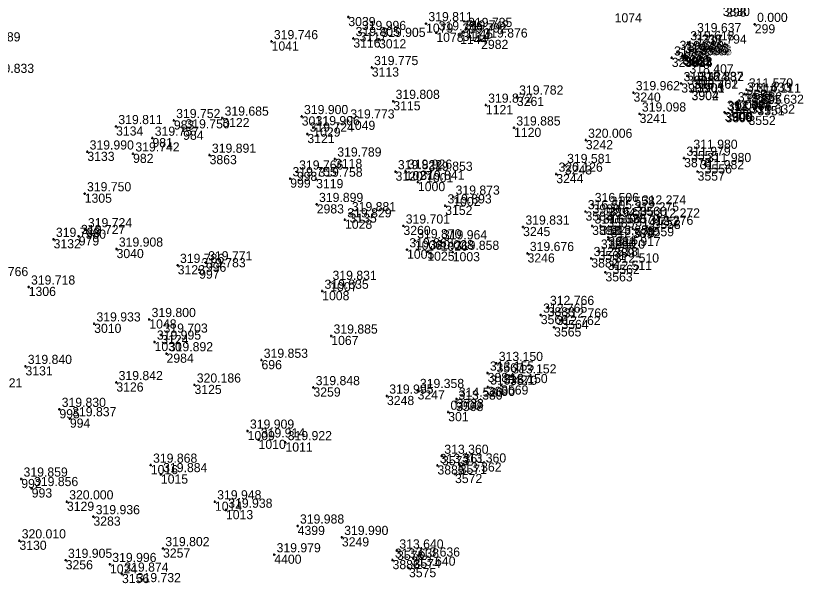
# Model space of a CAD drawing. Extents: x -829398 to -819400, y -1074439 to -1067977.
# Drawn here: x -820883.4 to -820780.1, y -1069933.6 to -1069859.2 of the extents above; entities that cross this region are included whole.
import ezdxf

# ---------------------------------------------------------------- set-up
doc = ezdxf.new("R2010")
doc.units = 0
for name, color, linetype in [('Vrstva 60', 7, 'Continuous'), ('Vrstva 61', 7, 'Continuous'), ('Čísla bodů_doměření_2012', 7, 'Continuous')]:
    doc.layers.add(name, color=color, linetype=linetype)

# ---------------------------------------------------------------- blocks, each defined once
blk = doc.blocks.new('BOD')
at = {"layer": 'Čísla bodů_doměření_2012'}
for p, q in [((-0.15, 0), (0.15, 0)), ((0, -0.15), (0, 0.15))]:
    blk.add_line(p, q, dxfattribs=at)

msp = doc.modelspace()

# ---------------------------------------------------------------- block references
at = {"layer": 'Vrstva 60'}
for p in [(-820839.773, -1069859.375), (-820839.773, -1069859.375), (-820829.574, -1069860.235), (-820829.574, -1069860.235), (-820786.45, -1069860.33), (-820838.296, -1069861.387), (-820838.296, -1069861.387), (-820828.225, -1069861.44), (-820828.225, -1069861.44), (-820825.106, -1069861.723), (-820825.106, -1069861.723), (-820824.78, -1069861.328), (-820824.78, -1069861.328), (-820824.363, -1069860.987), (-820824.363, -1069860.987), (-820794.321, -1069861.679), (-820794.321, -1069861.679), (-820849.843, -1069862.588), (-820849.843, -1069862.588), (-820839.117, -1069862.184), (-820839.117, -1069862.184), (-820835.746, -1069862.292), (-820835.746, -1069862.292), (-820822.353, -1069862.373), (-820822.353, -1069862.373), (-820795.218, -1069862.74), (-820795.218, -1069862.74), (-820796.615, -1069864.002), (-820796.615, -1069864.002), (-820793.611, -1069863.175), (-820793.611, -1069863.175), (-820797.344, -1069864.729), (-820797.344, -1069864.729), (-820795.941, -1069864.457), (-820795.941, -1069864.457), (-820795.91, -1069864.366), (-820795.91, -1069864.366), (-820795.713, -1069864.667), (-820795.713, -1069864.667), (-820795.681, -1069864.572), (-820795.681, -1069864.572), (-820795.578, -1069864.716), (-820795.578, -1069864.716), (-820795.56, -1069864.672), (-820795.56, -1069864.672), (-820836.694, -1069865.984), (-820836.694, -1069865.984), (-820795.324, -1069867.075), (-820795.324, -1069867.075), (-820796.094, -1069868.095), (-820796.094, -1069868.095), (-820794.042, -1069868.062), (-820794.042, -1069868.062), (-820793.991, -1069868.087), (-820793.991, -1069868.087), (-820794.747, -1069869.095), (-820794.747, -1069869.095), (-820794.74, -1069869.062), (-820794.74, -1069869.062), (-820787.528, -1069868.917), (-820787.528, -1069868.917), (-820817.662, -1069869.853), (-820817.662, -1069869.853), (-820802.36, -1069869.282), (-820802.36, -1069869.282), (-820787.774, -1069869.479), (-820787.774, -1069869.479), (-820786.506, -1069869.602), (-820786.506, -1069869.602), (-820833.874, -1069870.42), (-820833.874, -1069870.42), (-820821.728, -1069870.92), (-820821.728, -1069870.92), (-820788.975, -1069870.743), (-820788.975, -1069870.743), (-820786.112, -1069871.06), (-820786.112, -1069871.06), (-820801.562, -1069872.077), (-820801.562, -1069872.077), (-820790.404, -1069871.855), (-820790.404, -1069871.855), (-820790.275, -1069871.983), (-820790.275, -1069871.983), (-820789.39, -1069871.82), (-820862.662, -1069872.932), (-820862.662, -1069872.932), (-820856.31, -1069872.618), (-820856.31, -1069872.618), (-820845.888, -1069872.414), (-820845.888, -1069872.414), (-820839.811, -1069872.986), (-820839.811, -1069872.986), (-820787.278, -1069872.338), (-820787.278, -1069872.338), (-820870.247, -1069873.726), (-820870.247, -1069873.726), (-820861.441, -1069874.284), (-820861.441, -1069874.284), (-820844.372, -1069873.871), (-820844.372, -1069873.871), (-820818.033, -1069873.905), (-820818.033, -1069873.905), (-820865.471, -1069875.252), (-820865.471, -1069875.252), (-820845.147, -1069874.711), (-820845.147, -1069874.711), (-820808.615, -1069875.518), (-820808.615, -1069875.518), (-820874.015, -1069877.054), (-820874.015, -1069877.054), (-820868.012, -1069877.312), (-820868.012, -1069877.312), (-820857.974, -1069877.482), (-820857.974, -1069877.482), (-820794.805, -1069876.96), (-820794.805, -1069876.96), (-820841.524, -1069877.977), (-820841.524, -1069877.977), (-820795.719, -1069877.875), (-820795.719, -1069877.875), (-820811.374, -1069878.826), (-820811.374, -1069878.826), (-820793.02, -1069878.701), (-820793.02, -1069878.701), (-820847.397, -1069880.56), (-820847.397, -1069880.56), (-820846.527, -1069879.679), (-820846.527, -1069879.679), (-820833.577, -1069879.647), (-820833.577, -1069879.647), (-820832.254, -1069879.571), (-820832.254, -1069879.571), (-820829.568, -1069879.847), (-820829.568, -1069879.847), (-820812.494, -1069879.965), (-820812.494, -1069879.965), (-820793.951, -1069879.635), (-820793.951, -1069879.635), (-820844, -1069880.624), (-820844, -1069880.624), (-820830.64, -1069881.013), (-820830.64, -1069881.013), (-820874.36, -1069882.535), (-820874.36, -1069882.535), (-820826.005, -1069882.977), (-820826.005, -1069882.977), (-820843.92, -1069883.937), (-820843.92, -1069883.937), (-820827.064, -1069884.125), (-820827.064, -1069884.125), (-820807.745, -1069883.945), (-820807.745, -1069883.945), (-820805.673, -1069884.422), (-820805.673, -1069884.422), (-820801.567, -1069884.257), (-820801.567, -1069884.257), (-820839.611, -1069885.144), (-820839.611, -1069885.144), (-820808.661, -1069884.882), (-820808.661, -1069884.882), (-820802.495, -1069885.168), (-820802.495, -1069885.168), (-820840.212, -1069885.952), (-820840.212, -1069885.952), (-820832.543, -1069886.762), (-820832.543, -1069886.762), (-820807.784, -1069886.765), (-820807.784, -1069886.765), (-820806.68, -1069886.744), (-820806.68, -1069886.744), (-820805.802, -1069885.783), (-820805.802, -1069885.783), (-820799.739, -1069885.969), (-820799.739, -1069885.969), (-820874.242, -1069887.251), (-820874.242, -1069887.251), (-820816.844, -1069886.905), (-820816.844, -1069886.905), (-820802.435, -1069887.139), (-820802.435, -1069887.139), (-820800.617, -1069886.93), (-820800.617, -1069886.93), (-820878.439, -1069888.514), (-820878.439, -1069888.514), (-820875.14, -1069888.135), (-820875.14, -1069888.135), (-820831.041, -1069888.698), (-820831.041, -1069888.698), (-820827.664, -1069888.832), (-820827.664, -1069888.832), (-820805.67, -1069888.246), (-820805.67, -1069888.246), (-820805.659, -1069888.554), (-820805.659, -1069888.554), (-820870.181, -1069889.791), (-820870.181, -1069889.791), (-820832.071, -1069889.882), (-820832.071, -1069889.882), (-820804.892, -1069889.703), (-820804.892, -1069889.703), (-820829.408, -1069890.139), (-820829.408, -1069890.139), (-820826.077, -1069890.211), (-820826.077, -1069890.211), (-820816.265, -1069890.367), (-820816.265, -1069890.367), (-820806.945, -1069890.052), (-820806.945, -1069890.052), (-820862.161, -1069891.925), (-820862.161, -1069891.925), (-820858.466, -1069891.587), (-820858.466, -1069891.587), (-820807.895, -1069891.024), (-820807.895, -1069891.024), (-820805.113, -1069891.87), (-820805.113, -1069891.87), (-820859.345, -1069892.496), (-820859.345, -1069892.496), (-820806.041, -1069892.848), (-820806.041, -1069892.848), (-820881.707, -1069894.762), (-820881.707, -1069894.762), (-820842.148, -1069894.147), (-820842.148, -1069894.147), (-820843.201, -1069895.316), (-820843.201, -1069895.316), (-820813.624, -1069897.438), (-820813.624, -1069897.438), (-820865.883, -1069899.024), (-820865.883, -1069899.024), (-820814.524, -1069898.446), (-820814.524, -1069898.446), (-820811.82, -1069899.09), (-820811.82, -1069899.09), (-820873.117, -1069899.598), (-820873.117, -1069899.598), (-820812.776, -1069900.067), (-820812.776, -1069900.067), (-820864.318, -1069901.069), (-820864.318, -1069901.069), (-820842.016, -1069901.188), (-820842.016, -1069901.188), (-820865.194, -1069901.982), (-820865.194, -1069901.982), (-820863.625, -1069903.512), (-820863.625, -1069903.512), (-820882.128, -1069905.173), (-820882.128, -1069905.173), (-820851.168, -1069904.365), (-820851.168, -1069904.365), (-820820.336, -1069904.782), (-820820.336, -1069904.782), (-820821.496, -1069906.046), (-820821.496, -1069906.046), (-820818.571, -1069906.412), (-820818.571, -1069906.412), (-820870.211, -1069907.292), (-820870.211, -1069907.292), (-820859.959, -1069907.608), (-820859.959, -1069907.608), (-820844.354, -1069907.953), (-820844.354, -1069907.953), (-820830.686, -1069908.327), (-820830.686, -1069908.327), (-820821.468, -1069907.87), (-820821.468, -1069907.87), (-820819.725, -1069907.682), (-820819.725, -1069907.682), (-820834.704, -1069909.061), (-820834.704, -1069909.061), (-820825.578, -1069909.464), (-820825.578, -1069909.464), (-820825.642, -1069909.849), (-820825.642, -1069909.849), (-820877.681, -1069910.803), (-820877.681, -1069910.803), (-820826.67, -1069911.18), (-820876.305, -1069912.03), (-820876.305, -1069912.03), (-820852.983, -1069913.657), (-820852.983, -1069913.657), (-820851.551, -1069914.809), (-820851.551, -1069914.809), (-820848.022, -1069915.163), (-820848.022, -1069915.163), (-820827.482, -1069916.95), (-820827.482, -1069916.95), (-820865.692, -1069918.12), (-820865.692, -1069918.12), (-820828.079, -1069918.164), (-820828.079, -1069918.164), (-820825.17, -1069918.09), (-820825.17, -1069918.09), (-820864.369, -1069919.358), (-820864.369, -1069919.358), (-820825.775, -1069919.289), (-820825.775, -1069919.289), (-820882.683, -1069919.945), (-820882.683, -1069919.945), (-820881.311, -1069921.185), (-820881.311, -1069921.185), (-820876.692, -1069922.929), (-820876.692, -1069922.929), (-820857.279, -1069922.927), (-820857.279, -1069922.927), (-820873.218, -1069924.876), (-820873.218, -1069924.876), (-820855.829, -1069924.025), (-820855.829, -1069924.025), (-820846.421, -1069926.098), (-820846.421, -1069926.098), (-820882.922, -1069928.041), (-820882.922, -1069928.041), (-820840.619, -1069927.594), (-820840.619, -1069927.594), (-820864.084, -1069929.061), (-820864.084, -1069929.061), (-820849.489, -1069929.869), (-820849.489, -1069929.869), (-820833.383, -1069929.368), (-820833.383, -1069929.368), (-820876.855, -1069930.597), (-820876.855, -1069930.597), (-820871.045, -1069931.142), (-820871.045, -1069931.142), (-820833.973, -1069930.577), (-820833.973, -1069930.577), (-820831.222, -1069930.423), (-820831.222, -1069930.423), (-820831.817, -1069931.629), (-820831.817, -1069931.629), (-820869.465, -1069932.404), (-820869.465, -1069932.404)]:
    msp.add_blockref('BOD', p, dxfattribs=at)

# ---------------------------------------------------------------- texts
for s, p in [('3830', (-820790.652, -1069859.255)), ('298', (-820790.21, -1069859.33)), ('3039', (-820839.773, -1069860.575)), ('1074', (-820804.835, -1069860.086)), ('1079', (-820829.574, -1069861.435)), ('299', (-820786.45, -1069861.53)), ('3117', (-820838.296, -1069862.587)), ('1078', (-820828.225, -1069862.64)), ('1144', (-820825.106, -1069862.923)), ('3114', (-820824.78, -1069862.528)), ('1145', (-820824.363, -1069862.187)), ('3236', (-820794.321, -1069862.879)), ('1041', (-820849.843, -1069863.788)), ('3116', (-820839.117, -1069863.384)), ('3012', (-820835.746, -1069863.492)), ('2982', (-820822.353, -1069863.573)), ('3237', (-820795.218, -1069863.94)), ('3896', (-820793.611, -1069864.375)), ('3239', (-820797.344, -1069865.929)), ('3238', (-820796.615, -1069865.202)), ('3823', (-820795.941, -1069865.657)), ('3234', (-820795.91, -1069865.566)), ('3907', (-820795.713, -1069865.867)), ('3822', (-820795.681, -1069865.772)), ('3824', (-820795.578, -1069865.916)), ('3233', (-820795.56, -1069865.872)), ('3113', (-820836.694, -1069867.184)), ('3906', (-820795.324, -1069868.275)), ('3905', (-820794.042, -1069869.262)), ('3903', (-820796.094, -1069869.295)), ('3902', (-820794.747, -1069870.295)), ('3904', (-820794.74, -1069870.262)), ('3901', (-820793.991, -1069869.287)), ('3554', (-820787.528, -1069870.117)), ('3261', (-820817.662, -1069871.053)), ('3240', (-820802.36, -1069870.482)), ('3877', (-820787.774, -1069870.679)), ('3895', (-820786.506, -1069870.802)), ('3115', (-820833.874, -1069871.62)), ('1121', (-820821.728, -1069872.12)), ('3553', (-820788.975, -1069871.943)), ('3551', (-820786.112, -1069872.26)), ('3241', (-820801.562, -1069873.277)), ('3900', (-820790.404, -1069873.055)), ('3899', (-820790.275, -1069873.183)), ('300', (-820789.39, -1069873.02)), ('983', (-820862.662, -1069874.132)), ('983', (-820862.662, -1069874.132)), ('3122', (-820856.31, -1069873.818)), ('3011', (-820845.888, -1069873.614)), ('1049', (-820839.811, -1069874.186)), ('3552', (-820787.278, -1069873.538)), ('3134', (-820870.247, -1069874.926)), ('1029', (-820844.372, -1069875.071)), ('1120', (-820818.033, -1069875.105)), ('981', (-820865.471, -1069876.452)), ('981', (-820865.471, -1069876.452)), ('984', (-820861.441, -1069875.484)), ('984', (-820861.441, -1069875.484)), ('3121', (-820845.147, -1069875.911)), ('3242', (-820808.615, -1069876.718)), ('3133', (-820874.015, -1069878.254)), ('982', (-820868.012, -1069878.512)), ('982', (-820868.012, -1069878.512)), ('3555', (-820794.805, -1069878.16)), ('3863', (-820857.974, -1069878.682)), ('3118', (-820841.524, -1069879.177)), ('3878', (-820795.719, -1069879.075)), ('3243', (-820811.374, -1069880.026)), ('3556', (-820793.02, -1069879.901)), ('998', (-820846.527, -1069880.879)), ('998', (-820846.527, -1069880.879)), ('3120', (-820833.577, -1069880.847)), ('1027', (-820832.254, -1069880.771)), ('1001', (-820829.568, -1069881.047)), ('3244', (-820812.494, -1069881.165)), ('3557', (-820793.951, -1069880.835)), ('999', (-820847.397, -1069881.76)), ('999', (-820847.397, -1069881.76)), ('3119', (-820844, -1069881.824)), ('1000', (-820830.64, -1069882.213)), ('1305', (-820874.36, -1069883.735)), ('1002', (-820826.005, -1069884.177)), ('2983', (-820843.92, -1069885.137)), ('3152', (-820827.064, -1069885.325)), ('3909', (-820807.745, -1069885.145)), ('3894', (-820805.673, -1069885.622)), ('3560', (-820801.567, -1069885.457)), ('3135', (-820839.611, -1069886.344)), ('3583', (-820808.661, -1069886.082)), ('3879', (-820802.495, -1069886.368)), ('1028', (-820840.212, -1069887.152)), ('3585', (-820805.802, -1069886.983)), ('3558', (-820799.739, -1069887.169)), ('980', (-820874.242, -1069888.451)), ('980', (-820874.242, -1069888.451)), ('3260', (-820832.543, -1069887.962)), ('3245', (-820816.844, -1069888.105)), ('3893', (-820807.784, -1069887.965)), ('3584', (-820806.68, -1069887.944)), ('3892', (-820802.435, -1069888.339)), ('3559', (-820800.617, -1069888.13)), ('3132', (-820878.439, -1069889.714)), ('979', (-820875.14, -1069889.335)), ('979', (-820875.14, -1069889.335)), ('1006', (-820831.041, -1069889.898)), ('3881', (-820805.67, -1069889.446)), ('3880', (-820805.659, -1069889.754)), ('1026', (-820827.664, -1069890.032)), ('3891', (-820804.892, -1069890.903)), ('3040', (-820870.181, -1069890.991)), ('1005', (-820832.071, -1069891.082)), ('1025', (-820829.408, -1069891.339)), ('1003', (-820826.077, -1069891.411)), ('3246', (-820816.265, -1069891.567)), ('3561', (-820806.945, -1069891.252)), ('996', (-820858.466, -1069892.787)), ('996', (-820858.466, -1069892.787)), ('3882', (-820807.895, -1069892.224)), ('3123', (-820862.161, -1069893.125)), ('997', (-820859.345, -1069893.696)), ('997', (-820859.345, -1069893.696)), ('3563', (-820806.041, -1069894.048)), ('3562', (-820805.113, -1069893.07)), ('1306', (-820881.707, -1069895.962)), ('1007', (-820842.148, -1069895.347)), ('1008', (-820843.201, -1069896.516)), ('3883', (-820813.624, -1069898.638)), ('1048', (-820865.883, -1069900.224)), ('3566', (-820814.524, -1069899.646)), ('3010', (-820873.117, -1069900.798)), ('3565', (-820812.776, -1069901.267)), ('3564', (-820811.82, -1069900.29)), ('3124', (-820864.318, -1069902.269)), ('1030', (-820865.194, -1069903.182)), ('1067', (-820842.016, -1069902.388)), ('2984', (-820863.625, -1069904.712)), ('3131', (-820882.128, -1069906.373)), ('696', (-820851.168, -1069905.565)), ('696', (-820851.168, -1069905.565)), ('3567', (-820820.336, -1069905.982)), ('3884', (-820821.496, -1069907.246)), ('3126', (-820870.211, -1069908.492)), ('3570', (-820818.571, -1069907.612)), ('3125', (-820859.959, -1069908.808)), ('3259', (-820844.354, -1069909.153)), ('3247', (-820830.686, -1069909.527)), ('3890', (-820821.468, -1069909.07)), ('3569', (-820819.725, -1069908.882)), ('3248', (-820834.704, -1069910.261)), ('3568', (-820825.642, -1069911.049)), ('3733', (-820825.578, -1069910.664)), ('995', (-820877.681, -1069912.003)), ('995', (-820877.681, -1069912.003)), ('301', (-820826.67, -1069912.38)), ('994', (-820876.305, -1069913.23)), ('994', (-820876.305, -1069913.23)), ('1009', (-820852.983, -1069914.857)), ('1010', (-820851.551, -1069916.009)), ('1011', (-820848.022, -1069916.363)), ('3573', (-820827.482, -1069918.15)), ('1016', (-820865.692, -1069919.32)), ('3885', (-820828.079, -1069919.364)), ('3571', (-820825.17, -1069919.29)), ('1015', (-820864.369, -1069920.558)), ('3572', (-820825.775, -1069920.489)), ('992', (-820882.683, -1069921.145)), ('992', (-820882.683, -1069921.145)), ('993', (-820881.311, -1069922.385)), ('993', (-820881.311, -1069922.385)), ('3129', (-820876.692, -1069924.129)), ('1014', (-820857.279, -1069924.127)), ('3283', (-820873.218, -1069926.076)), ('1013', (-820855.829, -1069925.225)), ('4399', (-820846.421, -1069927.298)), ('3249', (-820840.619, -1069928.794)), ('3130', (-820882.922, -1069929.241)), ('3257', (-820864.084, -1069930.261)), ('4400', (-820849.489, -1069931.069)), ('3576', (-820833.383, -1069930.568)), ('3256', (-820876.855, -1069931.797)), ('3886', (-820833.973, -1069931.777)), ('3574', (-820831.222, -1069931.623)), ('1024', (-820871.045, -1069932.342)), ('3575', (-820831.817, -1069932.829)), ('3156', (-820869.465, -1069933.604))]:
    msp.add_text(s, height=1.2, dxfattribs=at).set_placement(p)
at = {"layer": 'Vrstva 61'}
for s, p in [('319.811', (-820829.274, -1069859.935)), ('319.735', (-820824.063, -1069860.687)), ('0.000', (-820786.15, -1069860.03)), ('319.805', (-820838.817, -1069861.884)), ('319.996', (-820837.996, -1069861.087)), ('319.905', (-820835.446, -1069861.992)), ('319.786', (-820827.925, -1069861.14)), ('319.792', (-820824.806, -1069861.423)), ('319.742', (-820824.48, -1069861.028)), ('319.637', (-820794.021, -1069861.379)), ('319.789', (-820888.59, -1069862.58)), ('319.746', (-820849.543, -1069862.288)), ('319.876', (-820822.053, -1069862.073)), ('319.618', (-820794.918, -1069862.44)), ('317.794', (-820793.311, -1069862.875)), ('319.630', (-820796.315, -1069863.702)), ('319.688', (-820795.61, -1069864.066)), ('319.724', (-820797.044, -1069864.429)), ('319.665', (-820795.641, -1069864.157)), ('317.883', (-820795.413, -1069864.367)), ('319.668', (-820795.381, -1069864.272)), ('319.639', (-820795.278, -1069864.416)), ('319.653', (-820795.26, -1069864.372)), ('319.775', (-820836.394, -1069865.684)), ('319.833', (-820886.8, -1069866.71)), ('318.407', (-820795.024, -1069866.775)), ('318.424', (-820795.794, -1069867.795)), ('318.387', (-820793.742, -1069867.762)), ('316.832', (-820793.691, -1069867.787)), ('319.962', (-820802.06, -1069868.982)), ('316.762', (-820794.447, -1069868.795)), ('318.401', (-820794.44, -1069868.762)), ('311.633', (-820787.474, -1069869.179)), ('311.570', (-820787.228, -1069868.617)), ('319.808', (-820833.574, -1069870.12)), ('319.782', (-820817.362, -1069869.553)), ('314.111', (-820786.206, -1069869.302)), ('319.872', (-820821.428, -1069870.62)), ('311.632', (-820788.675, -1069870.443)), ('311.632', (-820785.812, -1069870.76)), ('319.685', (-820856.01, -1069872.318)), ('319.900', (-820845.588, -1069872.114)), ('319.098', (-820801.262, -1069871.777)), ('312.734', (-820790.104, -1069871.555)), ('311.776', (-820789.975, -1069871.683)), ('0.000', (-820789.09, -1069871.52)), ('311.632', (-820786.978, -1069872.038)), ('319.752', (-820862.362, -1069872.632)), ('319.773', (-820839.511, -1069872.686)), ('319.811', (-820869.947, -1069873.426)), ('319.750', (-820861.141, -1069873.984)), ('319.724', (-820844.847, -1069874.411)), ('319.906', (-820844.072, -1069873.571)), ('319.885', (-820817.733, -1069873.605)), ('319.757', (-820865.171, -1069874.952)), ('320.006', (-820808.315, -1069875.218)), ('319.990', (-820873.715, -1069876.754)), ('319.742', (-820867.712, -1069877.012)), ('319.891', (-820857.674, -1069877.182)), ('311.980', (-820794.505, -1069876.66)), ('319.789', (-820841.224, -1069877.677)), ('319.581', (-820811.074, -1069878.526)), ('311.979', (-820795.419, -1069877.575)), ('311.980', (-820792.72, -1069878.401)), ('319.766', (-820846.227, -1069879.379)), ('319.822', (-820833.277, -1069879.347)), ('319.926', (-820831.954, -1069879.271)), ('319.853', (-820829.268, -1069879.547)), ('311.982', (-820793.651, -1069879.335)), ('319.755', (-820847.097, -1069880.26)), ('319.758', (-820843.7, -1069880.324)), ('320.126', (-820812.194, -1069879.665)), ('319.841', (-820830.34, -1069880.713)), ('319.750', (-820874.06, -1069882.235)), ('319.873', (-820825.705, -1069882.677)), ('319.899', (-820843.62, -1069883.637)), ('316.506', (-820807.445, -1069883.645)), ('319.893', (-820826.764, -1069883.825)), ('316.505', (-820808.361, -1069884.582)), ('317.558', (-820805.373, -1069884.122)), ('312.274', (-820801.267, -1069883.957)), ('319.829', (-820839.912, -1069885.652)), ('319.881', (-820839.311, -1069884.844)), ('316.505', (-820805.502, -1069885.483)), ('312.275', (-820802.195, -1069884.868)), ('312.272', (-820799.439, -1069885.669)), ('319.701', (-820832.243, -1069886.462)), ('319.831', (-820816.544, -1069886.605)), ('317.607', (-820807.484, -1069886.465)), ('316.505', (-820806.38, -1069886.444)), ('312.276', (-820800.317, -1069886.63)), ('319.727', (-820874.84, -1069887.835)), ('319.724', (-820873.942, -1069886.951)), ('314.752', (-820802.135, -1069886.839)), ('319.788', (-820878.139, -1069888.214)), ('319.870', (-820830.741, -1069888.398)), ('319.964', (-820827.364, -1069888.532)), ('313.858', (-820805.37, -1069887.946)), ('312.570', (-820805.359, -1069888.254)), ('319.908', (-820869.881, -1069889.491)), ('319.863', (-820831.771, -1069889.582)), ('320.028', (-820829.108, -1069889.839)), ('319.858', (-820825.777, -1069889.911)), ('312.520', (-820806.645, -1069889.752)), ('314.917', (-820804.592, -1069889.403)), ('319.676', (-820815.965, -1069890.067)), ('312.518', (-820807.595, -1069890.724)), ('319.786', (-820861.861, -1069891.625)), ('319.771', (-820858.166, -1069891.287)), ('312.510', (-820804.813, -1069891.57)), ('319.783', (-820859.045, -1069892.196)), ('312.511', (-820805.741, -1069892.548)), ('319.766', (-820887.572, -1069893.352)), ('319.831', (-820841.848, -1069893.847)), ('319.718', (-820881.407, -1069894.462)), ('319.835', (-820842.901, -1069895.016)), ('312.766', (-820813.324, -1069897.138)), ('312.765', (-820814.224, -1069898.146)), ('319.800', (-820865.583, -1069898.724)), ('312.766', (-820811.52, -1069898.79)), ('319.933', (-820872.817, -1069899.298)), ('312.762', (-820812.476, -1069899.767)), ('319.703', (-820864.018, -1069900.769)), ('319.885', (-820841.716, -1069900.888)), ('319.995', (-820864.894, -1069901.682)), ('319.892', (-820863.325, -1069903.212)), ('319.853', (-820850.868, -1069904.065)), ('319.840', (-820881.828, -1069904.873)), ('313.150', (-820820.036, -1069904.482)), ('313.155', (-820821.196, -1069905.746)), ('313.152', (-820818.271, -1069906.112)), ('319.842', (-820869.911, -1069906.992)), ('320.186', (-820859.659, -1069907.308)), ('313.150', (-820819.425, -1069907.382)), ('319.921', (-820888.349, -1069907.951)), ('319.848', (-820844.054, -1069907.653)), ('319.358', (-820830.386, -1069908.027)), ('315.421', (-820821.168, -1069907.57)), ('319.995', (-820834.404, -1069908.761)), ('313.380', (-820825.342, -1069909.549)), ('314.520', (-820825.278, -1069909.164)), ('319.830', (-820877.381, -1069910.503)), ('0.000', (-820826.37, -1069910.88)), ('319.837', (-820876.005, -1069911.73)), ('319.909', (-820852.683, -1069913.357)), ('319.914', (-820851.251, -1069914.509)), ('319.922', (-820847.722, -1069914.863)), ('313.360', (-820827.182, -1069916.65)), ('319.868', (-820865.392, -1069917.82)), ('313.360', (-820824.87, -1069917.79)), ('313.361', (-820827.779, -1069917.864)), ('319.859', (-820882.383, -1069919.645)), ('319.884', (-820864.069, -1069919.058)), ('313.362', (-820825.475, -1069918.989)), ('319.856', (-820881.011, -1069920.885)), ('320.000', (-820876.392, -1069922.629)), ('319.948', (-820856.979, -1069922.627)), ('319.938', (-820855.529, -1069923.725)), ('319.936', (-820872.918, -1069924.576)), ('319.988', (-820846.121, -1069925.798)), ('320.010', (-820882.622, -1069927.741)), ('319.990', (-820840.319, -1069927.294)), ('319.802', (-820863.784, -1069928.761)), ('313.640', (-820833.083, -1069929.068)), ('319.979', (-820849.189, -1069929.569)), ('313.636', (-820830.922, -1069930.123)), ('319.905', (-820876.555, -1069930.297)), ('319.996', (-820870.745, -1069930.842)), ('313.638', (-820833.673, -1069930.277)), ('319.874', (-820869.165, -1069932.104)), ('313.640', (-820831.517, -1069931.329)), ('319.732', (-820867.539, -1069933.483))]:
    msp.add_text(s, height=1.2, dxfattribs=at).set_placement(p)

doc.saveas('drawing.dxf')
